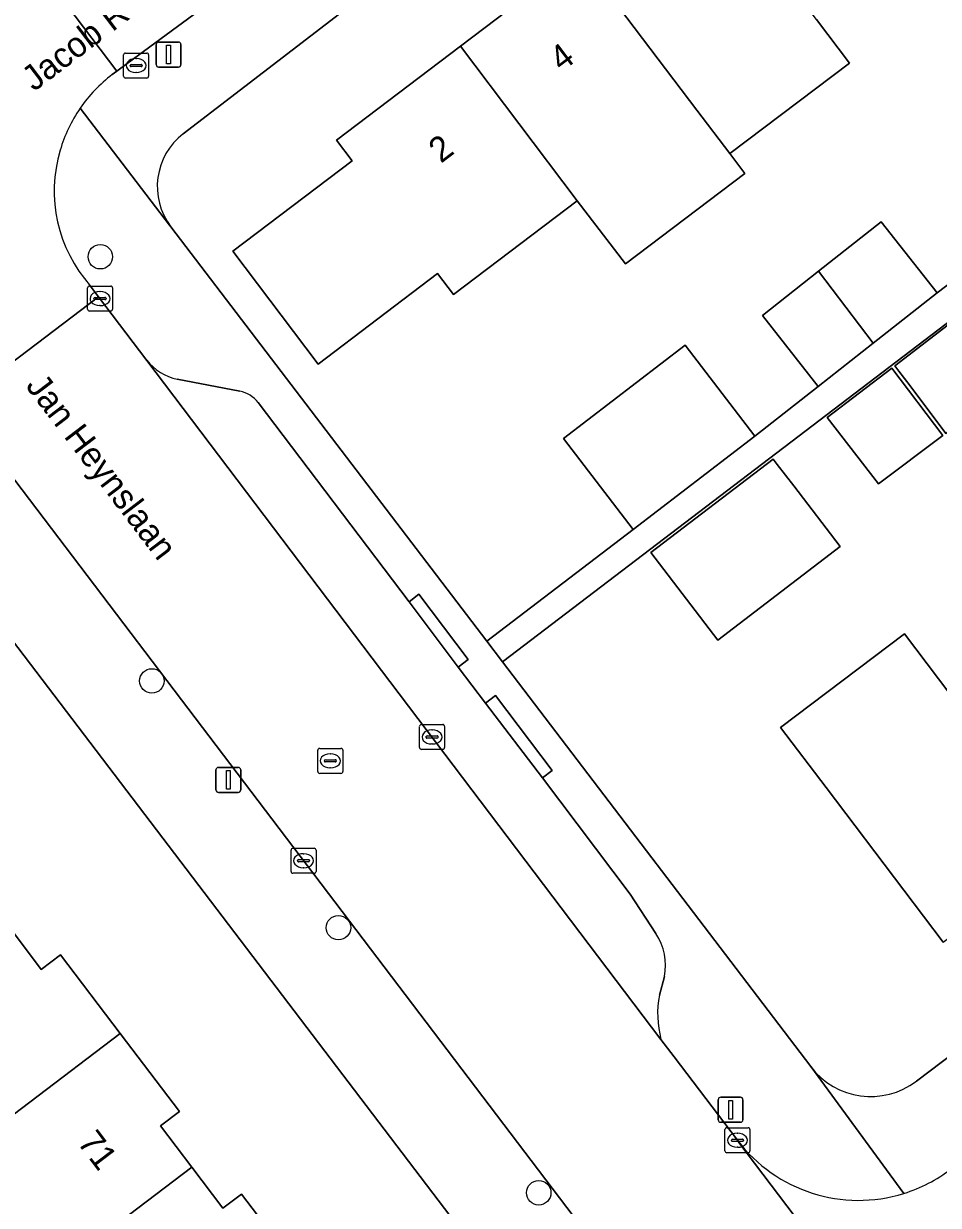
# Model space of a CAD drawing. Extents: x 160030 to 160839, y 385325 to 386450.
# Drawn here: x 160513.68 to 160550.3, y 385659.77 to 385707.05 of the extents above; entities that cross this region are included whole.
import ezdxf

# ---------------------------------------------------------------- set-up
doc = ezdxf.new("R2010")
doc.units = 0
for name, color, linetype in [('IMGEO_Boom', 7, 'Continuous'), ('IMGEO_Erf', 7, 'Continuous'), ('IMGEO_Kolk', 7, 'Continuous'), ('IMGEO_Lichtmast', 7, 'Continuous'), ('IMGEO_Openbare_ruimte_label', 7, 'Continuous'), ('IMGEO_Pand', 7, 'Continuous'), ('IMGEO_Pand_nummerreeks', 7, 'Continuous'), ('IMGEO_Parkeervlak_open', 7, 'Continuous'), ('IMGEO_Rijbaan_lokaal_open', 7, 'Continuous'), ('IMGEO_Rioolput', 7, 'Continuous'), ('IMGEO_Voetpad_open', 7, 'Continuous')]:
    doc.layers.add(name, color=color, linetype=linetype)

msp = doc.modelspace()

# ---------------------------------------------------------------- linework, layer by layer
at = {"layer": 'IMGEO_Boom'}
for centre in [(160516.749, 385697.725), (160518.813, 385680.753), (160526.282, 385670.878), (160534.3, 385660.27)]:
    msp.add_circle(centre, 0.489, dxfattribs=at)
at = {"layer": 'IMGEO_Erf'}
for points in [[(160533.41, 385655.858), (160500, 385699.746), (160471.388, 385737.358)], [(160557.562, 385731.421), (160520.069, 385702.649)], [(160545.412, 385707.216), (160546.735, 385705.47), (160541.946, 385701.851), (160542.545, 385701.058), (160537.767, 385697.437), (160535.833, 385699.956), (160530.89, 385696.209), (160530.252, 385697.051), (160525.473, 385693.428), (160522.048, 385697.946), (160526.828, 385701.569), (160526.206, 385702.39), (160531.164, 385706.148), (160535.946, 385709.773)], [(160519.574, 385698.928), (160532.215, 385682.338), (160538.081, 385686.808), (160535.29, 385690.452), (160540.161, 385694.184), (160542.953, 385690.541), (160545.49, 385692.533), (160543.251, 385695.376), (160545.501, 385697.148), (160548.011, 385699.124), (160550.249, 385696.281), (160554.645, 385699.623), (160552.878, 385701.948), (160555.442, 385703.898), (160557.926, 385705.787), (160560.205, 385702.79), (160562.168, 385700.209), (160559.668, 385698.308), (160557.12, 385696.37), (160555.574, 385698.402), (160555.368, 385698.673), (160532.846, 385681.511), (160545.185, 385665.318)], [(160549.415, 385664.734), (160586.71, 385692.941)], [(160550.487, 385670.301), (160548.912, 385672.38), (160545.803, 385676.482), (160543.981, 385678.886), (160548.939, 385682.642), (160550.76, 385680.239)], [(160513.149, 385670.84), (160514.384, 385669.21), (160515.16, 385669.798), (160517.549, 385666.647), (160519.915, 385663.525), (160519.155, 385662.949), (160520.413, 385661.289), (160521.655, 385659.651), (160522.406, 385660.22), (160524.745, 385657.135)]]:
    msp.add_lwpolyline(points, dxfattribs=at)
for points in [[(160548.554, 385693.366), (160550.86, 385695.133), (160551.042, 385694.891), (160552.911, 385692.402), (160550.588, 385690.658), (160549.16, 385692.559), (160548.719, 385693.147)], [(160545.848, 385691.293), (160548.431, 385693.272), (160550.472, 385690.572), (160547.902, 385688.642)], [(160538.792, 385685.887), (160543.679, 385689.631), (160543.847, 385689.412), (160544.506, 385688.552), (160546.36, 385686.131), (160541.473, 385682.387), (160538.96, 385685.668)]]:
    msp.add_lwpolyline(points, close=True, dxfattribs=at)
for centre, radius, start, end in [((160521.689, 385700.54), 2.659, 127.5334, 217.3116), ((160547.592, 385667.145), 3.022, 217.1872, 307.0915)]:
    msp.add_arc(centre, radius, start, end, dxfattribs=at)
at = {"layer": 'IMGEO_Kolk'}
for p, q in [((160517.683, 385704.95), (160517.683, 385705.802)), ((160517.758, 385705.876), (160518.61, 385705.876)), ((160518.684, 385705.802), (160518.684, 385704.95)), ((160517.942, 385705.37), (160517.942, 385705.382)), ((160518.38, 385705.333), (160517.982, 385705.333)), ((160517.985, 385705.419), (160518.383, 385705.419)), ((160518.171, 385705.656), (160518.196, 385705.656)), ((160518.426, 385705.382), (160518.426, 385705.37)), ((160518.61, 385704.876), (160517.758, 385704.876)), ((160518.194, 385705.096), (160518.169, 385705.096)), ((160516.237, 385695.625), (160516.237, 385696.477)), ((160516.312, 385696.551), (160517.164, 385696.551)), ((160516.725, 385696.331), (160516.75, 385696.331)), ((160517.238, 385696.477), (160517.238, 385695.625)), ((160516.496, 385696.045), (160516.496, 385696.057)), ((160516.934, 385696.008), (160516.536, 385696.008)), ((160516.539, 385696.094), (160516.937, 385696.094)), ((160516.748, 385695.771), (160516.723, 385695.771)), ((160516.98, 385696.057), (160516.98, 385696.045)), ((160517.164, 385695.551), (160516.312, 385695.551)), ((160529.527, 385678.083), (160529.527, 385678.935)), ((160529.602, 385679.009), (160530.454, 385679.009)), ((160530.015, 385678.789), (160530.04, 385678.789)), ((160530.528, 385678.935), (160530.528, 385678.083)), ((160529.786, 385678.503), (160529.786, 385678.515)), ((160530.224, 385678.466), (160529.826, 385678.466)), ((160529.829, 385678.552), (160530.227, 385678.552)), ((160530.27, 385678.515), (160530.27, 385678.503)), ((160530.454, 385678.009), (160529.602, 385678.009)), ((160530.038, 385678.229), (160530.013, 385678.229)), ((160524.459, 385674.057), (160525.311, 385674.057)), ((160524.384, 385673.131), (160524.384, 385673.983)), ((160524.643, 385673.551), (160524.643, 385673.563)), ((160525.081, 385673.514), (160524.683, 385673.514)), ((160524.686, 385673.6), (160525.084, 385673.6)), ((160524.872, 385673.837), (160524.897, 385673.837)), ((160525.127, 385673.563), (160525.127, 385673.551)), ((160525.385, 385673.983), (160525.385, 385673.131)), ((160525.311, 385673.057), (160524.459, 385673.057)), ((160524.895, 385673.277), (160524.87, 385673.277)), ((160541.751, 385661.946), (160541.751, 385662.798)), ((160541.826, 385662.872), (160542.678, 385662.872)), ((160542.239, 385662.652), (160542.264, 385662.652)), ((160542.752, 385662.798), (160542.752, 385661.946)), ((160542.01, 385662.366), (160542.01, 385662.378)), ((160542.448, 385662.329), (160542.05, 385662.329)), ((160542.053, 385662.415), (160542.451, 385662.415)), ((160542.494, 385662.378), (160542.494, 385662.366)), ((160542.678, 385661.872), (160541.826, 385661.872)), ((160542.262, 385662.092), (160542.237, 385662.092))]:
    msp.add_line(p, q, dxfattribs=at)
for points in [[(160517.683, 385704.95), (160517.683, 385705.802)], [(160517.758, 385705.876), (160518.61, 385705.876)], [(160518.684, 385705.802), (160518.684, 385704.95)], [(160518.61, 385704.876), (160517.758, 385704.876)], [(160516.237, 385695.625), (160516.237, 385696.477)], [(160516.312, 385696.551), (160517.164, 385696.551)], [(160517.238, 385696.477), (160517.238, 385695.625)], [(160517.164, 385695.551), (160516.312, 385695.551)], [(160529.527, 385678.083), (160529.527, 385678.935)], [(160529.602, 385679.009), (160530.454, 385679.009)], [(160530.528, 385678.935), (160530.528, 385678.083)], [(160530.454, 385678.009), (160529.602, 385678.009)], [(160524.459, 385674.057), (160525.311, 385674.057)], [(160524.384, 385673.131), (160524.384, 385673.983)], [(160525.385, 385673.983), (160525.385, 385673.131)], [(160525.311, 385673.057), (160524.459, 385673.057)], [(160541.751, 385661.946), (160541.751, 385662.798)], [(160541.826, 385662.872), (160542.678, 385662.872)], [(160542.752, 385662.798), (160542.752, 385661.946)], [(160542.678, 385661.872), (160541.826, 385661.872)]]:
    msp.add_lwpolyline(points, dxfattribs=at)
for centre, radius, start, end in [((160517.76, 385705.8), 0.0765, 91.552, 178.448), ((160517.76, 385705.8), 0.0765, 91.552, 178.448), ((160518.608, 385705.8), 0.0765, 1.552, 88.448), ((160518.608, 385705.8), 0.0765, 1.552, 88.448), ((160517.982, 385705.379), 0.0403, 85.8775, 175.7526), ((160517.979, 385705.369), 0.0366, 178.938, 274.7102), ((160518.383, 385705.376), 0.043, 264.8664, 352.4533), ((160518.387, 385705.381), 0.0386, 1.7309, 96.639), ((160517.76, 385704.952), 0.0765, 181.552, 268.448), ((160517.76, 385704.952), 0.0765, 181.552, 268.448), ((160518.608, 385704.952), 0.0765, 271.552, 358.448), ((160518.608, 385704.952), 0.0765, 271.552, 358.448), ((160516.314, 385696.475), 0.0765, 91.552, 178.448), ((160516.314, 385696.475), 0.0765, 91.552, 178.448), ((160517.162, 385696.475), 0.0765, 1.552, 88.448), ((160517.162, 385696.475), 0.0765, 1.552, 88.448), ((160516.536, 385696.054), 0.0403, 85.8775, 175.7526), ((160516.533, 385696.044), 0.0366, 178.938, 274.7102), ((160516.937, 385696.051), 0.043, 264.8664, 352.4533), ((160516.941, 385696.056), 0.0386, 1.7309, 96.639), ((160516.314, 385695.627), 0.0765, 181.552, 268.448), ((160516.314, 385695.627), 0.0765, 181.552, 268.448), ((160517.162, 385695.627), 0.0765, 271.552, 358.448), ((160517.162, 385695.627), 0.0765, 271.552, 358.448), ((160529.604, 385678.933), 0.0765, 91.552, 178.448), ((160529.604, 385678.933), 0.0765, 91.552, 178.448), ((160530.452, 385678.933), 0.0765, 1.552, 88.448), ((160530.452, 385678.933), 0.0765, 1.552, 88.448), ((160529.826, 385678.512), 0.0403, 85.8775, 175.7526), ((160529.823, 385678.502), 0.0366, 178.938, 274.7102), ((160530.227, 385678.509), 0.043, 264.8664, 352.4533), ((160530.231, 385678.514), 0.0386, 1.7309, 96.639), ((160529.604, 385678.085), 0.0765, 181.552, 268.448), ((160529.604, 385678.085), 0.0765, 181.552, 268.448), ((160530.452, 385678.085), 0.0765, 271.552, 358.448), ((160530.452, 385678.085), 0.0765, 271.552, 358.448), ((160524.461, 385673.981), 0.0765, 91.552, 178.448), ((160524.461, 385673.981), 0.0765, 91.552, 178.448), ((160525.309, 385673.981), 0.0765, 1.552, 88.448), ((160525.309, 385673.981), 0.0765, 1.552, 88.448), ((160524.683, 385673.56), 0.0403, 85.8775, 175.7526), ((160524.68, 385673.55), 0.0366, 178.938, 274.7102), ((160525.084, 385673.557), 0.043, 264.8664, 352.4533), ((160525.088, 385673.562), 0.0386, 1.7309, 96.639), ((160524.461, 385673.133), 0.0765, 181.552, 268.448), ((160524.461, 385673.133), 0.0765, 181.552, 268.448), ((160525.309, 385673.133), 0.0765, 271.552, 358.448), ((160525.309, 385673.133), 0.0765, 271.552, 358.448), ((160541.828, 385662.796), 0.0765, 91.552, 178.448), ((160541.828, 385662.796), 0.0765, 91.552, 178.448), ((160542.676, 385662.796), 0.0765, 1.552, 88.448), ((160542.676, 385662.796), 0.0765, 1.552, 88.448), ((160542.05, 385662.375), 0.0403, 85.8775, 175.7526), ((160542.047, 385662.365), 0.0366, 178.938, 274.7102), ((160542.451, 385662.372), 0.043, 264.8664, 352.4533), ((160542.455, 385662.377), 0.0386, 1.7309, 96.639), ((160541.828, 385661.948), 0.0765, 181.552, 268.448), ((160541.828, 385661.948), 0.0765, 181.552, 268.448), ((160542.676, 385661.948), 0.0765, 271.552, 358.448), ((160542.676, 385661.948), 0.0765, 271.552, 358.448)]:
    msp.add_arc(centre, radius, start, end, dxfattribs=at)
for centre, major_axis, ratio, start_param, end_param in [((160518.17, 385705.376), (-0.387, 0.002), 0.722429, 4.712389, 7.853982), ((160518.195, 385705.376), (-0.39, 0.002), 0.717154, 1.570796, 4.712389), ((160516.724, 385696.051), (-0.387, 0.002), 0.722429, 4.712389, 7.853982), ((160516.749, 385696.051), (-0.39, 0.002), 0.717154, 1.570796, 4.712389), ((160530.014, 385678.509), (-0.387, 0.002), 0.722429, 4.712389, 7.853982), ((160530.039, 385678.509), (-0.39, 0.002), 0.717154, 1.570796, 4.712389), ((160524.871, 385673.557), (-0.387, 0.002), 0.722429, 4.712389, 7.853982), ((160524.896, 385673.557), (-0.39, 0.002), 0.717154, 1.570796, 4.712389), ((160542.238, 385662.372), (-0.387, 0.002), 0.722429, 4.712389, 7.853982), ((160542.263, 385662.372), (-0.39, 0.002), 0.717154, 1.570796, 4.712389)]:
    msp.add_ellipse(centre, major_axis=major_axis, ratio=ratio, start_param=start_param, end_param=end_param, dxfattribs=at)
at = {"layer": 'IMGEO_Lichtmast'}
for p, q in [((160518.984, 385705.415), (160518.984, 385706.215)), ((160518.984, 385706.215), (160518.984, 385705.415)), ((160519.084, 385706.315), (160519.874, 385706.315)), ((160519.874, 385706.315), (160519.084, 385706.315)), ((160519.974, 385706.215), (160519.974, 385705.415)), ((160519.974, 385705.415), (160519.974, 385706.215)), ((160519.874, 385705.315), (160519.084, 385705.315)), ((160519.084, 385705.315), (160519.874, 385705.315)), ((160521.378, 385676.391), (160521.378, 385677.191)), ((160521.378, 385677.191), (160521.378, 385676.391)), ((160521.478, 385677.291), (160522.268, 385677.291)), ((160522.268, 385677.291), (160521.478, 385677.291)), ((160522.368, 385677.191), (160522.368, 385676.391)), ((160522.368, 385676.391), (160522.368, 385677.191)), ((160522.268, 385676.291), (160521.478, 385676.291)), ((160521.478, 385676.291), (160522.268, 385676.291)), ((160541.582, 385664.093), (160542.372, 385664.093)), ((160542.372, 385664.093), (160541.582, 385664.093)), ((160541.482, 385663.193), (160541.482, 385663.993)), ((160541.482, 385663.993), (160541.482, 385663.193)), ((160542.472, 385663.993), (160542.472, 385663.193)), ((160542.472, 385663.193), (160542.472, 385663.993)), ((160542.372, 385663.093), (160541.582, 385663.093)), ((160541.582, 385663.093), (160542.372, 385663.093))]:
    msp.add_line(p, q, dxfattribs=at)
for points in [[(160519.404, 385706.19), (160519.554, 385706.19), (160519.554, 385705.44), (160519.404, 385705.44), (160519.404, 385706.19)], [(160521.798, 385677.166), (160521.948, 385677.166), (160521.948, 385676.416), (160521.798, 385676.416), (160521.798, 385677.166)], [(160541.902, 385663.968), (160542.052, 385663.968), (160542.052, 385663.218), (160541.902, 385663.218), (160541.902, 385663.968)]]:
    msp.add_lwpolyline(points, dxfattribs=at)
for centre, start, end in [((160519.084, 385706.215), 90, 180), ((160519.084, 385706.215), 90, 180), ((160519.874, 385706.215), 0, 90), ((160519.874, 385706.215), 360, 90), ((160519.084, 385705.415), 180, 270), ((160519.084, 385705.415), 180, 270), ((160519.874, 385705.415), 270, 0), ((160519.874, 385705.415), 270, 0), ((160521.478, 385677.191), 90, 180), ((160521.478, 385677.191), 90, 180), ((160522.268, 385677.191), 0, 90), ((160522.268, 385677.191), 360, 90), ((160521.478, 385676.391), 180, 270), ((160521.478, 385676.391), 180, 270), ((160522.268, 385676.391), 270, 0), ((160522.268, 385676.391), 270, 0), ((160541.582, 385663.993), 90, 180), ((160541.582, 385663.993), 90, 180), ((160542.372, 385663.993), 0, 90), ((160542.372, 385663.993), 360, 90), ((160541.582, 385663.193), 180, 270), ((160541.582, 385663.193), 180, 270), ((160542.372, 385663.193), 270, 0), ((160542.372, 385663.193), 270, 0)]:
    msp.add_arc(centre, 0.1, start, end, dxfattribs=at)
at = {"layer": 'IMGEO_Pand'}
for points in [[(160540.728, 385713.397), (160535.946, 385709.773), (160540.63, 385703.592), (160541.946, 385701.851), (160546.735, 385705.47), (160545.412, 385707.216)], [(160535.946, 385709.773), (160531.164, 385706.148), (160535.833, 385699.956), (160537.767, 385697.437), (160542.545, 385701.058), (160541.946, 385701.851), (160540.63, 385703.592)], [(160531.164, 385706.148), (160526.206, 385702.39), (160526.828, 385701.569), (160522.048, 385697.946), (160525.473, 385693.428), (160530.252, 385697.051), (160530.89, 385696.209), (160535.833, 385699.956)], [(160547.684, 385694.261), (160550.249, 385696.281), (160548.011, 385699.124), (160545.501, 385697.148)], [(160545.501, 385697.148), (160543.251, 385695.376), (160545.49, 385692.533), (160547.684, 385694.261)], [(160548.554, 385693.366), (160548.719, 385693.147), (160549.16, 385692.559), (160550.588, 385690.658), (160552.911, 385692.402), (160551.042, 385694.891), (160550.86, 385695.133)], [(160542.953, 385690.541), (160540.161, 385694.184), (160535.29, 385690.452), (160538.081, 385686.808)], [(160545.848, 385691.293), (160547.902, 385688.642), (160550.472, 385690.572), (160548.431, 385693.272)], [(160538.792, 385685.887), (160538.96, 385685.668), (160541.473, 385682.387), (160546.36, 385686.131), (160544.506, 385688.552), (160543.847, 385689.412), (160543.679, 385689.631)], [(160550.76, 385680.239), (160548.939, 385682.642), (160543.981, 385678.886), (160545.803, 385676.482), (160548.912, 385672.38), (160550.487, 385670.301), (160555.444, 385674.058)], [(160510.302, 385661.153), (160517.549, 385666.647), (160515.16, 385669.798), (160514.384, 385669.21), (160513.149, 385670.84), (160506.678, 385665.934)], [(160513.927, 385656.371), (160520.413, 385661.289), (160519.155, 385662.949), (160519.915, 385663.525), (160517.549, 385666.647), (160510.302, 385661.153)], [(160517.653, 385651.456), (160524.303, 385656.497), (160524.157, 385656.689), (160524.745, 385657.135), (160522.406, 385660.22), (160521.655, 385659.651), (160520.413, 385661.289), (160513.927, 385656.371)]]:
    msp.add_lwpolyline(points, close=True, dxfattribs=at)
at = {"layer": 'IMGEO_Parkeervlak_open'}
for points in [[(160518.609, 385693.58), (160539.192, 385666.41)], [(160522.335, 385692.343), (160519.827, 385692.824)], [(160531.08, 385681.309), (160529.106, 385683.916), (160523.066, 385691.889)], [(160538.991, 385670.641), (160537.965, 385672.22), (160534.443, 385676.869), (160532.173, 385679.866), (160531.08, 385681.309)], [(160539.13, 385668.18), (160539.326, 385668.929)]]:
    msp.add_lwpolyline(points, dxfattribs=at)
for centre, radius, start, end in [((160520.29, 385694.93), 2.156, 218.7538, 257.5913), ((160522.102, 385691.152), 1.214, 37.3969, 78.917), ((160537.089, 385669.38), 2.282, 348.6037, 33.5395), ((160543.002, 385667.43), 3.944, 169.0304, 194.9819)]:
    msp.add_arc(centre, radius, start, end, dxfattribs=at)
at = {"layer": 'IMGEO_Rijbaan_lokaal_open'}
msp.add_lwpolyline([(160530.986, 385715.154), (160538.961, 385721.244), (160535.821, 385725.38), (160514.409, 385709.125), (160517.414, 385705.154), (160517.819, 385705.458), (160524.275, 385710.212), (160524.523, 385710.395)], close=True, dxfattribs=at)
for points in [[(160506.497, 385709.786), (160505.803, 385710.473), (160505.746, 385710.546), (160500.083, 385706.193), (160511.005, 385691.824), (160516.683, 385696.125), (160516.347, 385696.567)], [(160517.224, 385705.012), (160517.414, 385705.154), (160514.409, 385709.125), (160514.388, 385709.112), (160513.429, 385708.688), (160512.438, 385708.258)], [(160551.877, 385649.668), (160542.312, 385662.277), (160542.249, 385662.375), (160539.718, 385665.716), (160539.192, 385666.41), (160518.609, 385693.58), (160516.683, 385696.125), (160511.005, 385691.824), (160519.703, 385680.381), (160536.815, 385657.852), (160536.957, 385657.707), (160547.022, 385644.629), (160547.128, 385644.454), (160556.726, 385631.808)], [(160542.249, 385662.375), (160542.312, 385662.277), (160551.877, 385649.668)]]:
    msp.add_lwpolyline(points, dxfattribs=at)
for centre, radius, start, end in [((160520.808, 385700.314), 5.909, 127.3454, 145.4447), ((160520.835, 385700.303), 5.937, 145.4949, 163.4989), ((160520.611, 385700.36), 5.707, 163.4105, 221.6493), ((160547.096, 385666.05), 6.082, 217.1666, 287.3828), ((160547.102, 385666.035), 6.067, 287.3649, 307.4823)]:
    msp.add_arc(centre, radius, start, end, dxfattribs=at)
at = {"layer": 'IMGEO_Rioolput'}
for p, q in [((160525.456, 385677.128), (160525.456, 385677.98)), ((160525.531, 385678.054), (160526.383, 385678.054)), ((160525.944, 385677.834), (160525.969, 385677.834)), ((160526.457, 385677.98), (160526.457, 385677.128)), ((160525.715, 385677.548), (160525.715, 385677.56)), ((160526.153, 385677.511), (160525.755, 385677.511)), ((160525.758, 385677.597), (160526.156, 385677.597)), ((160526.199, 385677.56), (160526.199, 385677.548)), ((160526.383, 385677.054), (160525.531, 385677.054)), ((160525.967, 385677.274), (160525.942, 385677.274))]:
    msp.add_line(p, q, dxfattribs=at)
for points in [[(160525.456, 385677.128), (160525.456, 385677.98)], [(160525.531, 385678.054), (160526.383, 385678.054)], [(160526.457, 385677.98), (160526.457, 385677.128)], [(160526.383, 385677.054), (160525.531, 385677.054)]]:
    msp.add_lwpolyline(points, dxfattribs=at)
for centre, radius, start, end in [((160525.533, 385677.978), 0.0765, 91.552, 178.448), ((160525.533, 385677.978), 0.0765, 91.552, 178.448), ((160526.381, 385677.978), 0.0765, 1.552, 88.448), ((160526.381, 385677.978), 0.0765, 1.552, 88.448), ((160525.755, 385677.557), 0.0403, 85.8775, 175.7526), ((160525.752, 385677.547), 0.0366, 178.938, 274.7102), ((160526.156, 385677.554), 0.043, 264.8664, 352.4533), ((160526.16, 385677.559), 0.0386, 1.7309, 96.639), ((160525.533, 385677.13), 0.0765, 181.552, 268.448), ((160525.533, 385677.13), 0.0765, 181.552, 268.448), ((160526.381, 385677.13), 0.0765, 271.552, 358.448), ((160526.381, 385677.13), 0.0765, 271.552, 358.448)]:
    msp.add_arc(centre, radius, start, end, dxfattribs=at)
for centre, major_axis, ratio, start_param, end_param in [((160525.943, 385677.554), (-0.387, 0.002), 0.722429, 4.712389, 7.853982), ((160525.968, 385677.554), (-0.39, 0.002), 0.717154, 1.570796, 4.712389)]:
    msp.add_ellipse(centre, major_axis=major_axis, ratio=ratio, start_param=start_param, end_param=end_param, dxfattribs=at)
at = {"layer": 'IMGEO_Voetpad_open'}
for points in [[(160520.069, 385702.649), (160557.562, 385731.421), (160562.284, 385729.851), (160564.971, 385731.664), (160561.394, 385736.407), (160568.362, 385741.668)], [(160469.447, 385739.909), (160471.388, 385737.358), (160500, 385699.746), (160533.41, 385655.858), (160533.531, 385655.877), (160536.981, 385651.632)], [(160536.815, 385657.852), (160519.703, 385680.381), (160511.005, 385691.824), (160500.083, 385706.193), (160500, 385706.302), (160498.422, 385708.377), (160476.427, 385737.611)], [(160524.275, 385710.212), (160517.819, 385705.458), (160517.414, 385705.154), (160517.224, 385705.012)], [(160532.846, 385681.511), (160532.215, 385682.338), (160519.574, 385698.928), (160519.517, 385698.99), (160515.942, 385703.666)], [(160515.942, 385703.666), (160519.517, 385698.99), (160519.574, 385698.928)], [(160597.748, 385698.881), (160590.258, 385693.213), (160589.109, 385694.724), (160586.71, 385692.941), (160549.415, 385664.734)], [(160516.347, 385696.567), (160516.683, 385696.125), (160518.609, 385693.58)], [(160519.827, 385692.824), (160522.335, 385692.343)], [(160523.066, 385691.889), (160529.106, 385683.916), (160529.504, 385684.218), (160531.479, 385681.611), (160531.08, 385681.309), (160532.173, 385679.866), (160532.572, 385680.168), (160534.842, 385677.171), (160534.443, 385676.869), (160537.965, 385672.22), (160538.991, 385670.641)], [(160548.913, 385660.245), (160545.185, 385665.318), (160532.846, 385681.511)], [(160539.326, 385668.929), (160539.13, 385668.18)], [(160539.192, 385666.41), (160539.718, 385665.716), (160542.249, 385662.375)], [(160545.185, 385665.318), (160548.913, 385660.245)]]:
    msp.add_lwpolyline(points, dxfattribs=at)
for points in [[(160555.368, 385698.673), (160554.645, 385699.623), (160550.249, 385696.281), (160547.684, 385694.261), (160545.49, 385692.533), (160542.953, 385690.541), (160538.081, 385686.808), (160532.215, 385682.338), (160532.846, 385681.511)], [(160531.08, 385681.309), (160531.479, 385681.611), (160529.504, 385684.218), (160529.106, 385683.916)], [(160534.443, 385676.869), (160534.842, 385677.171), (160532.572, 385680.168), (160532.173, 385679.866)]]:
    msp.add_lwpolyline(points, close=True, dxfattribs=at)
for centre, radius, start, end in [((160520.808, 385700.314), 5.909, 127.3454, 145.4447), ((160520.835, 385700.303), 5.937, 145.4949, 163.4989), ((160521.689, 385700.54), 2.659, 127.5334, 217.3116), ((160520.611, 385700.36), 5.707, 163.4105, 221.6493), ((160520.29, 385694.93), 2.156, 218.7538, 257.5913), ((160522.102, 385691.152), 1.214, 37.3969, 78.917), ((160537.089, 385669.38), 2.282, 348.6037, 33.5395), ((160543.002, 385667.43), 3.944, 169.0304, 194.9819), ((160547.592, 385667.145), 3.022, 217.1872, 307.0915), ((160547.096, 385666.05), 6.082, 217.1666, 287.3828), ((160547.102, 385666.035), 6.067, 287.3649, 307.4823)]:
    msp.add_arc(centre, radius, start, end, dxfattribs=at)

# ---------------------------------------------------------------- texts
at = {"layer": 'IMGEO_Openbare_ruimte_label'}
for s, rotation, p in [('Jacob Romanstraat', 37.2823, (160514.097, 385704.316)), ('Jan Heynslaan', 307.2367, (160513.733, 385692.549))]:
    msp.add_text(s, height=1, rotation=rotation, dxfattribs=at).set_placement(p)
at = {"layer": 'IMGEO_Pand_nummerreeks'}
for s, rotation, p in [('4', 37.162, (160535.216, 385705.103)), ('2', 37.1601, (160530.382, 385701.44)), ('71', 307.1959, (160515.8, 385662.277))]:
    msp.add_text(s, height=1, rotation=rotation, dxfattribs=at).set_placement(p)

doc.saveas('drawing.dxf')
